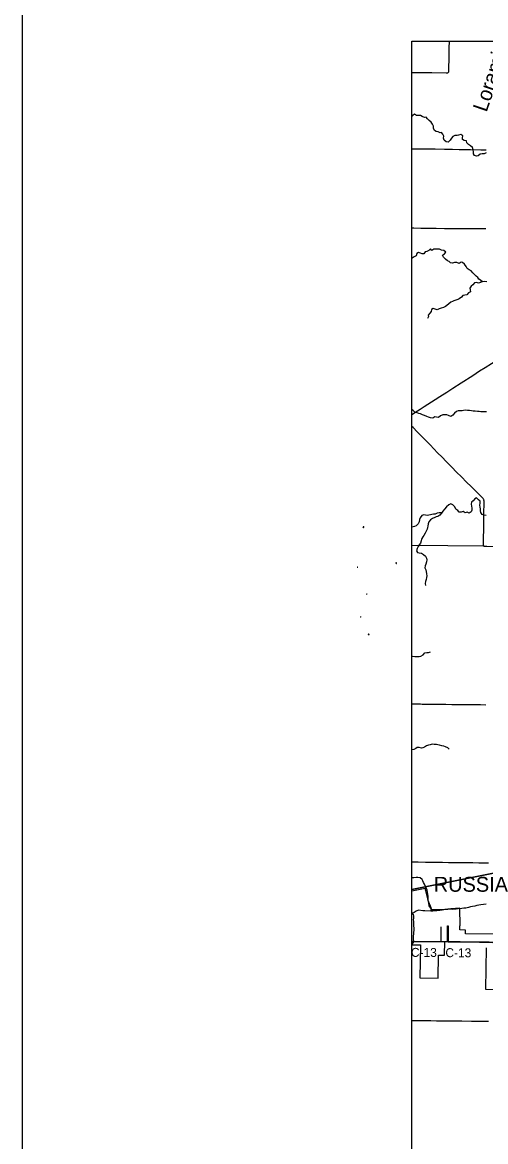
# Model space of a CAD drawing. Extents: x -87 to 2145, y -2128 to 440.
# Drawn here: x -87 to -9.3, y -1010.1 to -822.1 of the extents above; entities that cross this region are included whole.
import ezdxf

# ---------------------------------------------------------------- set-up
doc = ezdxf.new("R2010")
doc.units = 0
for name, color, linetype in [('GM_X_City_Street', 7, 'Continuous'), ('GM_X_Corporation', 7, 'Continuous'), ('GM_X_Corporation_Text', 7, 'Continuous'), ('GM_X_County_Road', 7, 'Continuous'), ('GM_X_County_Road_Text', 7, 'Continuous'), ('GM_X_County_Subdivision_Text', 7, 'Continuous'), ('GM_X_Major_River_Text', 7, 'Continuous'), ('GM_X_Minor_River', 7, 'Continuous'), ('GM_X_Rail_Line', 7, 'Continuous'), ('GM_X_State_Route', 7, 'Continuous'), ('GM_X_Township_Road', 7, 'Continuous'), ('GM_X_Township_Subdivision_Text', 7, 'Continuous'), ('GM_X_Township_Text', 7, 'Continuous'), ('SC_Scratch1', 7, 'Continuous')]:
    doc.layers.add(name, color=color, linetype=linetype)

msp = doc.modelspace()

# ---------------------------------------------------------------- linework, layer by layer
at = {"layer": 'GM_X_City_Street'}
msp.add_lwpolyline([(-16.73, -976.47), (-16.73, -976.25), (-16.72, -976.06), (-16.72, -975.11), (-16.7, -974.02)], dxfattribs=at)
at = {"layer": 'GM_X_Corporation'}
msp.add_lwpolyline([(-15.56, -976.5), (-15.56, -976.5), (-15.56, -976.5)], close=True, dxfattribs=at)
at = {"layer": 'GM_X_County_Road'}
for p, q in [((-17.13, -976.47), (-17.03, -976.47)), ((-17.03, -976.47), (-16.73, -976.47)), ((-16.03, -976.48), (-15.64, -976.48)), ((-15.64, -976.48), (-15.53, -976.48))]:
    msp.add_line(p, q, dxfattribs=at)
for points in [[(-21.62, -830.47), (-21.13, -830.48), (-19.95, -830.49), (-18.26, -830.5), (-15.85, -830.54), (-15.74, -830.53), (-15.65, -830.52), (-15.59, -830.51), (-15.54, -830.48), (-15.51, -830.45), (-15.48, -830.42), (-15.45, -830.37), (-15.44, -830.34), (-15.43, -830.29), (-15.42, -830.24), (-15.41, -829.83), (-15.41, -829.35), (-15.39, -828.52), (-15.38, -827.75), (-15.36, -826.37), (-15.34, -825.19)], [(-21.62, -843.28), (-21.31, -843.28), (-20.99, -843.29), (-18.24, -843.33), (-17.7, -843.33), (-16.18, -843.35), (-14.84, -843.38), (-13.69, -843.39), (-13.15, -843.39), (-12.13, -843.4), (-11.79, -843.41), (-10.04, -843.45), (-9.18, -843.47)], [(-21.62, -856.6), (-21.28, -856.6), (-20.1, -856.62), (-19.73, -856.63), (-18.17, -856.63), (-17.58, -856.64), (-16.15, -856.66), (-14.61, -856.68), (-13.74, -856.69), (-12.76, -856.7), (-11.8, -856.7), (-9.9, -856.71), (-9.51, -856.71), (-9.21, -856.71)], [(-21.62, -976.44), (-21.47, -976.44), (-21.45, -976.44)], [(-21.45, -976.44), (-21.13, -976.44), (-20.84, -976.45), (-19.82, -976.46), (-18.77, -976.46), (-17.16, -976.47), (-17.13, -976.47)], [(-16.73, -976.47), (-16.21, -976.47), (-16.11, -976.48), (-16.03, -976.48)], [(-15.53, -976.48), (-14.48, -976.48), (-13.5, -976.48), (-12.77, -976.49), (-11.48, -976.5), (-10.69, -976.51), (-9.56, -976.52), (-8.67, -976.54), (-7.74, -976.55), (-7.57, -976.56)]]:
    msp.add_lwpolyline(points, dxfattribs=at)
at = {"layer": 'GM_X_County_Subdivision_Text'}
for points in [[(-7.54, -975.23), (-12.62, -975.15), (-12.62, -974.53), (-13.57, -974.52), (-13.56, -973.83), (-13.54, -973.83), (-13.56, -970.87), (-14.04, -970.92), (-14.31, -970.91), (-15.07, -970.96), (-16.12, -971.1), (-17.07, -971.11), (-18.3, -971.16), (-18.47, -970.88), (-18.75, -970.45), (-18.79, -970.01), (-19.1, -968.57), (-19.38, -967.56), (-21.62, -968.01)], [(-21.62, -977.03), (-20.2, -977.04), (-20.27, -982.55), (-17.21, -982.62), (-17.15, -978.73), (-16.16, -978.73), (-16.11, -976.46), (-15.64, -976.47), (-15.63, -973.85), (-15.52, -973.85), (-15.56, -976.5), (-10.3, -976.56), (-8.06, -976.6)], [(-21.62, -976.42), (-21.48, -976.42), (-21.45, -976.42), (-21.62, -976.68)], [(-9.19, -977.51), (-9.29, -984.47), (-3.68, -984.54)]]:
    msp.add_lwpolyline(points, dxfattribs=at)
at = {"layer": 'GM_X_Minor_River'}
for points in [[(-9.16, -844), (-9.5, -844.15), (-9.85, -844.16), (-10.19, -844.18), (-10.53, -844.48), (-10.79, -844.54), (-11.11, -844.4), (-11.28, -844.13), (-11.29, -843.8), (-11.35, -843.45), (-11.46, -843.09), (-11.77, -842.79), (-12.1, -842.59), (-12.38, -842.28), (-12.49, -841.94), (-12.84, -841.89), (-13.12, -841.72), (-13.13, -841.47), (-13.1, -841.12), (-13.43, -840.9), (-13.78, -841), (-14.05, -841.09), (-14.42, -841.07), (-14.73, -841.22), (-14.98, -841.5), (-15.2, -841.84), (-15.53, -842.16), (-15.89, -842.15), (-16.23, -841.85), (-16.35, -841.5), (-16.29, -841.18), (-16.41, -840.86), (-16.64, -840.58), (-16.89, -840.64), (-17.21, -840.47), (-17.53, -840.41), (-17.83, -840.2), (-17.98, -839.84), (-18.01, -839.5), (-18.16, -839.14), (-18.39, -838.83), (-18.7, -838.55), (-19.02, -838.25), (-19.21, -838), (-19.53, -838.06), (-19.88, -837.87), (-20.21, -837.7), (-20.56, -837.69), (-20.87, -837.7), (-21.19, -837.48), (-21.49, -837.7), (-21.62, -837.89)], [(-9.06, -865.67), (-9.43, -865.58), (-9.78, -865.63), (-10.1, -865.37), (-10.37, -865.17), (-10.56, -864.92), (-10.82, -864.69), (-11.12, -864.43), (-11.4, -864.12), (-11.7, -863.82), (-12.04, -863.64), (-12.34, -863.41), (-12.53, -863.06), (-12.81, -862.69), (-13.11, -862.42), (-13.37, -862.34), (-13.71, -862.56), (-14.07, -862.39), (-14.45, -862.38), (-14.83, -862.51), (-15.12, -862.48), (-15.39, -862.25), (-15.65, -862.09), (-15.97, -861.82), (-16.3, -861.49), (-16.47, -861.14), (-16.13, -860.92), (-15.95, -860.66), (-16.26, -860.39), (-16.65, -860.34), (-16.97, -860.13), (-17.3, -860.18), (-17.63, -860.15), (-17.96, -860.16), (-18.27, -860.39), (-18.52, -860.1), (-18.77, -860.38), (-19.1, -860.57), (-19.41, -860.62), (-19.62, -860.95), (-19.89, -860.93), (-20.21, -860.81), (-20.53, -860.73), (-20.82, -860.91), (-20.91, -861.26), (-21.25, -861.43), (-21.57, -861.65), (-21.62, -861.73)], [(-9.84, -865.57), (-10.12, -865.74), (-10.45, -865.84), (-10.77, -865.76), (-11.11, -865.79), (-11.38, -866.12), (-11.69, -866.39), (-11.89, -866.69), (-11.84, -867), (-11.77, -867.31), (-12.11, -867.48), (-12.4, -867.8), (-12.75, -867.9), (-13.06, -867.93), (-13.31, -868.2), (-13.69, -868.5), (-13.94, -868.6), (-14.26, -868.73), (-14.59, -868.85), (-14.84, -868.93), (-15.09, -869.05), (-15.41, -869.33), (-15.74, -869.62), (-16.01, -869.76), (-16.33, -869.94), (-16.7, -870.06), (-17.06, -870.18), (-17.39, -870.33), (-17.73, -870.25), (-18.04, -870.14), (-18.33, -870.3), (-18.41, -870.64), (-18.64, -870.91), (-18.87, -871.24), (-18.86, -871.49), (-18.98, -871.83)], [(-9.08, -887.49), (-9.43, -887.5), (-10.04, -887.49), (-10.32, -887.44), (-10.59, -887.42), (-11.01, -887.36), (-11.35, -887.35), (-11.61, -887.29), (-11.97, -887.28), (-12.3, -887.26), (-12.63, -887.22), (-12.95, -887.27), (-13.21, -887.29), (-13.55, -887.3), (-13.88, -887.34), (-14.13, -887.45), (-14.48, -887.73), (-14.76, -888.03), (-15.08, -888.26), (-15.46, -888.11), (-15.79, -887.96), (-16.11, -887.96), (-16.46, -888), (-16.8, -888.15), (-17.17, -888.45), (-17.51, -888.38), (-17.78, -888.31), (-18.11, -888.56), (-18.48, -888.49), (-18.85, -888.38), (-19.13, -888.29), (-19.51, -888.12), (-19.84, -887.99), (-20.17, -887.82), (-20.49, -887.75), (-20.76, -887.64), (-21.12, -887.52), (-21.45, -887.22), (-21.62, -887.08)], [(-9.17, -904.88), (-9.47, -904.82), (-9.85, -904.72), (-10.04, -904.38), (-10.09, -904.12), (-10.11, -903.77), (-10.19, -903.51), (-10.23, -903.16), (-10.15, -902.8), (-10.16, -902.48), (-10.47, -902.24), (-10.78, -901.93), (-11.09, -902.11), (-11.35, -902.45), (-11.64, -902.67), (-11.67, -902.98), (-11.63, -903.34), (-11.57, -903.68), (-11.54, -903.99), (-11.68, -904.29), (-12.03, -904.51), (-12.35, -904.34), (-12.67, -904.43), (-13, -904.2), (-13.34, -904.33), (-13.67, -904.33), (-13.94, -904.07), (-14.24, -903.82), (-14.42, -903.46), (-14.75, -903.09), (-15.09, -902.94), (-15.45, -903.1), (-15.83, -903.44), (-16.13, -903.84), (-16.43, -904.17), (-16.64, -904.49)], [(-16.6, -904.44), (-16.78, -904.43), (-17.05, -904.42), (-17.37, -904.52), (-17.74, -904.67), (-18.01, -904.67), (-18.3, -904.71), (-19.01, -904.87), (-19.36, -904.84), (-19.62, -904.8), (-19.96, -904.91), (-20.24, -905.27), (-20.34, -905.58), (-20.39, -905.98), (-20.57, -906.31), (-20.9, -906.62), (-21.18, -906.74), (-21.43, -906.82), (-21.62, -906.83)], [(-16.64, -904.49), (-16.91, -904.82), (-17.25, -905.05), (-17.53, -905.13), (-17.8, -905.23), (-18.15, -905.42), (-18.52, -905.65), (-18.78, -905.94), (-18.89, -906.31), (-18.97, -906.66), (-19.02, -906.92), (-19.09, -907.2), (-19.23, -907.55), (-19.4, -907.86), (-19.63, -908.23), (-19.81, -908.5), (-19.94, -908.75)], [(-19.94, -908.75), (-20, -908.85), (-20.08, -909.16), (-20.21, -909.53), (-20.4, -909.83), (-20.59, -910.11), (-20.76, -910.45), (-20.86, -910.81), (-20.67, -911.13), (-20.4, -911.19), (-20.01, -911.23), (-19.67, -911.44), (-19.32, -911.72), (-19.17, -912.04), (-19.13, -912.37), (-19.19, -912.69), (-19.29, -913.07), (-19.39, -913.35), (-19.47, -913.68), (-19.3, -914.01), (-19.22, -914.33), (-19.17, -914.7), (-19.14, -915.03), (-19.19, -915.3), (-19.25, -915.65), (-19.33, -915.96), (-19.38, -916.3), (-19.33, -916.65)], [(-21.62, -928.51), (-21.51, -928.52), (-21.14, -928.58), (-20.88, -928.59), (-20.42, -928.57), (-20.1, -928.5), (-19.75, -928.29), (-19.46, -927.95), (-19.12, -927.92), (-18.85, -927.9), (-18.52, -927.79)], [(-15.35, -944.12), (-15.6, -943.95), (-15.99, -943.76), (-16.28, -943.64), (-16.63, -943.58), (-17, -943.48), (-17.26, -943.44), (-17.52, -943.36), (-17.88, -943.36), (-18.21, -943.32), (-18.54, -943.4), (-18.82, -943.49), (-19.17, -943.58), (-19.53, -943.82), (-19.78, -943.94), (-20.03, -943.96), (-20.38, -943.88), (-20.72, -943.85), (-20.97, -944.02), (-21.3, -944.19), (-21.61, -944.26), (-21.62, -944.27)], [(-18.46, -971.34), (-18.36, -971.03), (-18.42, -970.75), (-18.51, -970.5), (-18.66, -970.15), (-18.78, -969.83), (-18.87, -969.57), (-18.91, -969.15), (-18.92, -968.8), (-18.94, -968.54), (-18.99, -968.17), (-19.08, -967.86), (-19.2, -967.55), (-19.32, -967.21), (-19.52, -966.84), (-19.67, -966.57), (-19.78, -966.28), (-19.9, -966.03), (-20.25, -965.78), (-20.61, -965.69), (-20.92, -965.73), (-21.28, -965.76), (-21.61, -965.77), (-21.62, -965.77)], [(-9.17, -970.2), (-9.59, -970.26), (-10.06, -970.32), (-10.4, -970.37), (-10.72, -970.42), (-11.08, -970.5), (-11.43, -970.58), (-11.78, -970.65), (-12.1, -970.75), (-12.58, -970.84), (-12.89, -970.87), (-13.26, -970.91), (-13.85, -970.99), (-14.18, -971.02), (-14.43, -971.04), (-14.83, -971.06), (-15.13, -971.05), (-15.61, -971.06), (-15.96, -971.09), (-16.26, -971.14), (-16.55, -971.21), (-16.95, -971.26), (-17.43, -971.29), (-17.77, -971.32), (-18.09, -971.34), (-18.46, -971.34), (-19.44, -971.32), (-19.78, -971.3), (-20.52, -971.21), (-20.92, -971.35), (-21.26, -971.56), (-21.61, -971.75), (-21.62, -971.76)], [(-21.61, -971.75), (-21.39, -971.89), (-21.36, -972.21), (-21.38, -972.51), (-21.4, -972.79), (-21.38, -973.04), (-21.36, -973.37), (-21.33, -973.85), (-21.3, -974.2), (-21.31, -974.58), (-21.34, -974.92), (-21.37, -975.22), (-21.41, -975.53), (-21.43, -975.8), (-21.42, -976.08), (-21.38, -976.44), (-21.47, -976.78), (-21.62, -976.95)]]:
    msp.add_lwpolyline(points, dxfattribs=at)
at = {"layer": 'GM_X_Rail_Line'}
for points in [[(-21.62, -967.67), (-6.55, -964.62), (-3.56, -963.93), (-1.57, -963.44), (0.12, -962.93), (1.7, -962.4), (3.84, -961.6), (28.76, -951.52), (59.57, -939.15), (75.84, -932.55), (88.2, -926.87), (96.92, -922.82), (105.55, -918.79), (110.48, -916.48), (112.18, -915.74), (113.92, -915.03), (115.1, -914.6), (116.79, -914.02), (117.94, -913.66), (119.19, -913.3), (120.41, -912.98)], [(-21.62, -967.73), (-6.53, -964.68), (-3.55, -963.99), (-1.55, -963.5), (0.14, -962.99), (1.72, -962.46), (3.86, -961.66), (28.78, -951.57), (59.59, -939.21), (75.86, -932.61), (88.23, -926.93), (96.95, -922.88), (105.58, -918.85), (110.51, -916.54), (112.2, -915.79), (113.94, -915.09), (115.12, -914.66), (116.81, -914.08), (117.96, -913.72), (119.21, -913.36), (120.43, -913.04)]]:
    msp.add_lwpolyline(points, dxfattribs=at)
at = {"layer": 'GM_X_State_Route'}
msp.add_lwpolyline([(-21.62, -887.93), (-21.55, -887.89), (-21.14, -887.62), (-20.25, -887.05), (-19.54, -886.59), (-17.74, -885.43), (-16.95, -884.93), (-15.79, -884.18), (-14.77, -883.53), (-13.36, -882.62), (-11.41, -881.37), (-10.26, -880.62), (-9.32, -880.02), (-7.22, -878.67)], dxfattribs=at)
at = {"layer": 'GM_X_Township_Road'}
for points in [[(-9.6, -908.75), (-9.6, -908.46), (-9.58, -907.43), (-9.57, -906.63), (-9.56, -905.99), (-9.54, -905.28), (-9.54, -904.77), (-9.54, -904.25), (-9.53, -903.86), (-9.52, -903.43), (-9.51, -902.56), (-9.51, -902.43), (-9.53, -902.35), (-9.55, -902.27), (-9.58, -902.2), (-9.63, -902.13), (-9.68, -902.05), (-9.8, -901.93), (-10.27, -901.45), (-10.97, -900.76), (-11.56, -900.16), (-12.56, -899.17), (-13.21, -898.52), (-14.23, -897.48), (-14.8, -896.91), (-15.85, -895.85), (-16.57, -895.11), (-17.32, -894.35), (-18.58, -893.05), (-19.29, -892.32), (-20.74, -890.85), (-21.44, -890.14), (-21.62, -889.96)], [(-9.56, -910.04), (-9.58, -910.01), (-9.59, -909.99), (-9.6, -909.96), (-9.61, -909.93), (-9.62, -909.9), (-9.62, -909.66), (-9.61, -909.01), (-9.6, -908.75)], [(3.7, -910.28), (3.18, -910.29), (2.33, -910.28), (1.38, -910.26), (0.59, -910.25), (0, -910.24), (-0.59, -910.23), (-1.97, -910.21), (-3.25, -910.2), (-4.46, -910.18), (-5.66, -910.17), (-6.43, -910.15), (-7.26, -910.14), (-9.05, -910.12), (-9.36, -910.12), (-9.4, -910.12), (-9.44, -910.11), (-9.47, -910.1), (-9.5, -910.08), (-9.54, -910.06), (-9.56, -910.04)], [(-21.62, -936.55), (-21.31, -936.55), (-20.18, -936.56), (-19.93, -936.57), (-19.5, -936.58), (-19.13, -936.58), (-18.9, -936.58), (-18.13, -936.58), (-17.62, -936.59), (-15.95, -936.61), (-14.93, -936.62), (-14.45, -936.63), (-13.86, -936.63), (-13.04, -936.64), (-12.22, -936.64), (-11.63, -936.65), (-11.32, -936.65), (-10.53, -936.66), (-10.09, -936.67), (-9.2, -936.68)], [(-21.62, -963.08), (-21.51, -963.08), (-20.59, -963.09), (-19.32, -963.11), (-17.99, -963.12), (-16.51, -963.15), (-15.51, -963.16), (-14.59, -963.17), (-13.29, -963.18), (-11.41, -963.21), (-10.39, -963.22), (-9.55, -963.24), (-8.75, -963.24)], [(-21.62, -989.72), (-20.39, -989.73), (-19.67, -989.74), (-19.37, -989.75), (-18.44, -989.75), (-17.5, -989.76), (-16.96, -989.77), (-16.4, -989.77), (-15.81, -989.79), (-15.37, -989.79), (-14.91, -989.79), (-13.91, -989.79), (-13.22, -989.8), (-11.63, -989.82), (-10.81, -989.82), (-10.26, -989.83), (-9.27, -989.85), (-8.75, -989.85)]]:
    msp.add_lwpolyline(points, dxfattribs=at)
at = {"layer": 'GM_X_Township_Subdivision_Text'}
for p, q in [((-30.77, -913.58), (-30.81, -913.58)), ((-24.26, -912.83), (-24.3, -912.83)), ((-24.3, -912.83), (-24.3, -912.93)), ((-24.19, -912.94), (-24.19, -912.83)), ((-29.16, -918.09), (-29.26, -918.09)), ((-30.26, -921.86), (-30.26, -921.99)), ((-28.9, -924.83), (-28.94, -924.83))]:
    msp.add_line(p, q, dxfattribs=at)
for points in [[(-29.7, -906.81), (-29.7, -906.81), (-29.7, -906.81), (-29.7, -906.79), (-29.83, -906.79), (-29.83, -906.86)], [(-30.81, -913.58), (-30.81, -913.59), (-30.68, -913.59), (-30.68, -913.58)], [(-30.18, -921.91), (-30.18, -921.91), (-30.18, -921.91), (-30.18, -921.86)], [(-28.94, -924.83), (-28.94, -924.89), (-28.81, -924.89)], [(-28.81, -924.88), (-28.81, -924.88), (-28.81, -924.88), (-28.81, -924.83)]]:
    msp.add_lwpolyline(points, dxfattribs=at)
for centre, radius, start, end in [((-29.83, -906.86), 0.00154, 171.4911, 258.3065), ((-29.83, -906.85), 0.0118, 267.339, 280.6039), ((-29.83, -906.87), 0.00424, 29.7484, 93.2717), ((-29.78, -906.78), 0.101, 240.4129, 257.1985), ((-29.81, -906.91), 0.0316, 47.1842, 75.836), ((-29.77, -906.87), 0.02, 230.7004, 286.2918), ((-29.76, -906.9), 0.0165, 85.6951, 111.21), ((-29.76, -906.87), 0.0107, 268.777, 315.5493), ((-29.75, -906.88), 0.00301, 65.7517, 132.6484), ((-29.75, -906.87), 0.0113, 282.8732, 323.2771), ((-29.73, -906.89), 0.0192, 94.4031, 142.5768), ((-29.74, -906.84), 0.035, 292.3089, 8.9858), ((-29.7, -906.81), 0.00227, 107.9438, 210.337), ((-29.7, -906.83), 0.00992, 136.8065, 186.9296), ((-29.72, -906.82), 0.0136, 340.033, 23.6496), ((-29.7, -906.81), 0.00157, 289.604, 7.7341), ((-30.81, -913.58), 0.00153, 98.978, 188.5967), ((-30.76, -913.64), 0.0532, 80.4867, 94.9883), ((-30.77, -913.57), 0.0148, 231.6404, 271.1117), ((-30.74, -913.59), 0.00889, 54.4667, 119.1411), ((-30.75, -913.58), 0.00427, 219.7921, 297.1024), ((-30.73, -913.58), 0.0107, 233.8562, 294.8282), ((-30.71, -913.61), 0.0281, 97.3462, 120.7689), ((-30.73, -913.45), 0.14, 275.8445, 288.9065), ((-30.68, -913.58), 0.00147, 355.0978, 97.738), ((-24.3, -912.83), 0.00153, 98.978, 188.5967), ((-24.3, -912.93), 0.00154, 171.4911, 258.3065), ((-24.3, -912.92), 0.0118, 267.339, 280.6039), ((-24.3, -912.94), 0.00424, 29.7484, 93.2717), ((-24.24, -912.85), 0.101, 240.4129, 257.1985), ((-24.25, -912.82), 0.0148, 231.6404, 271.1117), ((-24.27, -912.98), 0.0316, 47.1842, 75.836), ((-24.25, -912.89), 0.0532, 80.4867, 94.9883), ((-24.24, -912.94), 0.02, 230.7004, 286.2918), ((-24.23, -912.83), 0.00427, 219.7921, 297.1024), ((-24.23, -912.84), 0.00889, 54.4667, 119.1411), ((-24.23, -912.97), 0.0165, 85.6951, 111.21), ((-24.22, -912.83), 0.0107, 233.8562, 294.8282), ((-24.22, -912.95), 0.0107, 268.777, 315.5493), ((-24.22, -912.96), 0.00301, 65.7517, 132.6484), ((-24.2, -912.86), 0.0281, 97.3462, 120.7689), ((-24.19, -912.96), 0.0192, 94.4031, 142.5768), ((-24.22, -912.94), 0.0113, 282.8732, 323.2771), ((-24.21, -912.69), 0.14, 275.8445, 281.9976), ((-24.21, -912.91), 0.035, 292.3089, 307.3811), ((-29.22, -918), 0.101, 245.9684, 257.1985), ((-29.25, -918.13), 0.0316, 47.1842, 75.836), ((-29.21, -918.09), 0.02, 230.7004, 286.2918), ((-29.2, -918.12), 0.0165, 85.6951, 111.21), ((-29.2, -918.1), 0.0107, 268.777, 315.5493), ((-29.19, -918.11), 0.00301, 65.7517, 132.6484), ((-29.19, -918.09), 0.0113, 282.8732, 323.2771), ((-29.17, -918.11), 0.0192, 94.4031, 142.5768), ((-29.18, -918.06), 0.035, 292.3089, 295.9717), ((-28.94, -924.83), 0.00153, 98.978, 188.5967), ((-28.89, -924.82), 0.0148, 231.6404, 271.1117), ((-28.89, -924.88), 0.0532, 80.4867, 94.9883), ((-28.87, -924.84), 0.00889, 54.4667, 119.1411), ((-28.88, -924.83), 0.00427, 219.7921, 297.1024), ((-28.86, -924.82), 0.0107, 233.8562, 294.8282), ((-28.84, -924.86), 0.0281, 97.3462, 120.7689), ((-28.86, -924.69), 0.14, 275.8445, 288.9065), ((-28.81, -924.82), 0.00147, 355.0978, 97.738), ((-28.83, -924.89), 0.0136, 345.8511, 23.6496), ((-28.81, -924.88), 0.00227, 107.9438, 210.337), ((-28.81, -924.88), 0.00157, 289.604, 7.7341)]:
    msp.add_arc(centre, radius, start, end, dxfattribs=at)
for centre, major_axis, start_param, end_param in [((-30.25, -921.87), (0.0111, 0), 0.950623, 2.079405), ((-30.26, -921.86), (0.00534, 0), 4.828745, 5.185415), ((-30.27, -921.97), (0.0251, 0), 4.9554, 4.996735), ((-30.25, -922), (0.0206, 0), 1.495662, 1.94098), ((-30.24, -921.86), (0.0134, 0), 4.08156, 5.145723), ((-30.25, -921.98), (0.0133, 0), 4.691044, 5.507374), ((-30.24, -921.98), (0.00376, 0), 1.147584, 2.315152), ((-30.24, -921.97), (0.0141, 0), 4.937069, 5.64225), ((-30.22, -921.89), (0.0352, 0), 1.699012, 2.107814), ((-30.21, -921.99), (0.0239, 0), 1.647645, 2.488434), ((-30.24, -921.72), (0.175, 0), 4.814394, 5.042369), ((-30.23, -921.94), (0.0437, 0), 5.101753, 6.440018), ((-30.17, -921.93), (0.0124, 0), 2.387724, 3.262537), ((-30.18, -921.86), (0.00183, 0), 6.197627, 7.989034), ((-30.2, -921.92), (0.017, 0), 5.934695, 6.695948), ((-30.18, -921.91), (0.00284, 0), 1.883976, 3.671073), ((-30.18, -921.91), (0.00196, 0), 5.054544, 6.418171)]:
    msp.add_ellipse(centre, major_axis=major_axis, ratio=0.8, start_param=start_param, end_param=end_param, dxfattribs=at)
at = {"layer": 'GM_X_Township_Text'}
msp.add_lwpolyline([(-9.06, -910.11), (-9.37, -910.11), (-9.41, -910.1), (-9.45, -910.1), (-9.48, -910.08), (-9.51, -910.07), (-9.54, -910.04), (-9.56, -910.02), (-21.62, -909.93)], dxfattribs=at)
at = {"layer": 'SC_Scratch1'}
for points in [[(-86.99, -726.16), (902.07, -726.16), (902.07, -1301.38), (-86.99, -1301.38)], [(-21.62, -825.19), (230.18, -825.19), (230.18, -1245.19), (-21.62, -1245.19)]]:
    msp.add_lwpolyline(points, close=True, dxfattribs=at)

# ---------------------------------------------------------------- texts
at = {"layer": 'GM_X_Corporation_Text'}
msp.add_text('RUSSIA', height=2.5, rotation=0, dxfattribs=at).set_placement((-17.95, -968.1))
at = {"layer": 'GM_X_County_Road_Text'}
for rotation, p in [(359.6627, (-21.79, -979.03)), (359.6556, (-16.01, -979.08))]:
    msp.add_text('C-13', height=1.5, rotation=rotation, dxfattribs=at).set_placement(p)
at = {"layer": 'GM_X_Major_River_Text'}
msp.add_text('Loramie', height=2.503, rotation=71.1244, dxfattribs=at).set_placement((-9.1, -837.26))

doc.saveas('drawing.dxf')
